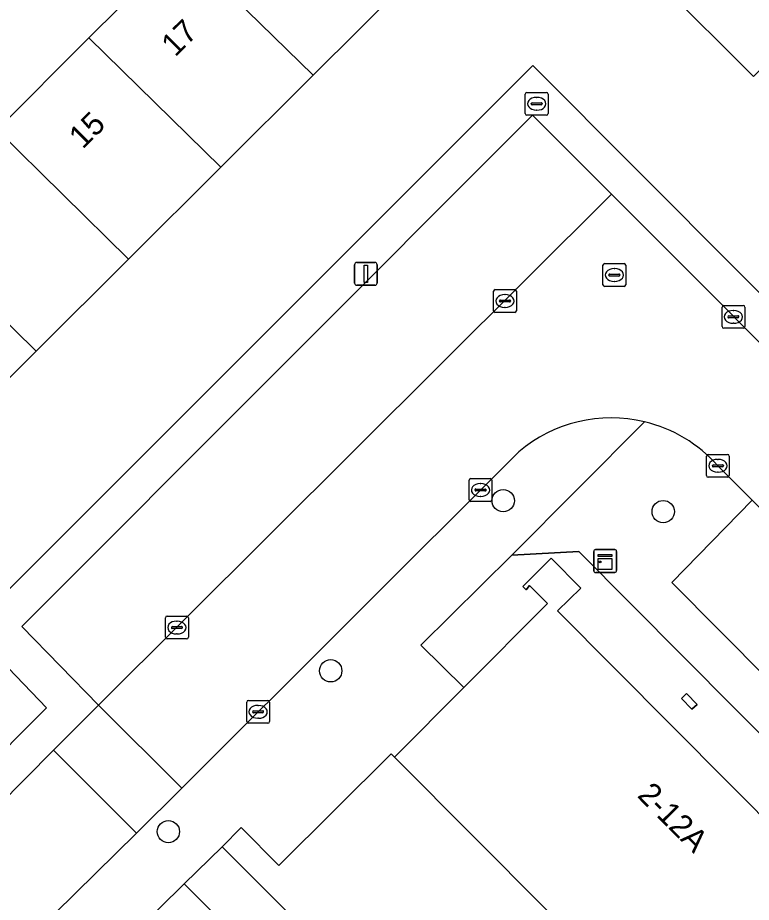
# Model space of a CAD drawing. Extents: x 159960 to 160866, y 382700 to 383354.
# Drawn here: x 160112.24 to 160144.34, y 383122.64 to 383161.34 of the extents above; entities that cross this region are included whole.
import ezdxf

# ---------------------------------------------------------------- set-up
doc = ezdxf.new("R2010")
doc.units = 0
for name, color, linetype in [('IMGEO_Boom', 7, 'Continuous'), ('IMGEO_Brandkraan', 7, 'Continuous'), ('IMGEO_Erf', 7, 'Continuous'), ('IMGEO_Kast', 7, 'Continuous'), ('IMGEO_Kolk', 7, 'Continuous'), ('IMGEO_Lichtmast', 7, 'Continuous'), ('IMGEO_Muur', 7, 'Continuous'), ('IMGEO_Pand', 7, 'Continuous'), ('IMGEO_Pand_nummerreeks', 7, 'Continuous'), ('IMGEO_Parkeervlak_open', 7, 'Continuous'), ('IMGEO_Rijbaan_lokaal_open', 7, 'Continuous'), ('IMGEO_Rioolput', 7, 'Continuous'), ('IMGEO_Voetpad_open', 7, 'Continuous')]:
    doc.layers.add(name, color=color, linetype=linetype)

msp = doc.modelspace()

# ---------------------------------------------------------------- linework, layer by layer
at = {"layer": 'IMGEO_Boom'}
for centre in [(160133.487, 383140.21), (160140.487, 383139.731), (160125.938, 383132.769), (160118.835, 383125.731)]:
    msp.add_circle(centre, 0.489, dxfattribs=at)
at = {"layer": 'IMGEO_Brandkraan'}
for p, q in [((160134.451, 383157.148), (160134.451, 383158)), ((160134.526, 383158.074), (160135.378, 383158.074)), ((160135.452, 383158), (160135.452, 383157.148)), ((160134.753, 383157.617), (160135.151, 383157.617)), ((160134.939, 383157.854), (160134.964, 383157.854)), ((160134.71, 383157.568), (160134.71, 383157.58)), ((160135.148, 383157.531), (160134.75, 383157.531)), ((160134.962, 383157.294), (160134.937, 383157.294)), ((160135.194, 383157.58), (160135.194, 383157.568)), ((160135.378, 383157.074), (160134.526, 383157.074))]:
    msp.add_line(p, q, dxfattribs=at)
for points in [[(160134.451, 383157.148), (160134.451, 383158)], [(160134.526, 383158.074), (160135.378, 383158.074)], [(160135.452, 383158), (160135.452, 383157.148)], [(160135.378, 383157.074), (160134.526, 383157.074)]]:
    msp.add_lwpolyline(points, dxfattribs=at)
for centre, radius, start, end in [((160134.528, 383157.998), 0.0765, 91.552, 178.448), ((160134.528, 383157.998), 0.0765, 91.552, 178.448), ((160135.376, 383157.998), 0.0765, 1.552, 88.448), ((160135.376, 383157.998), 0.0765, 1.552, 88.448), ((160134.75, 383157.577), 0.0403, 85.8775, 175.7526), ((160135.155, 383157.579), 0.0386, 1.7309, 96.639), ((160134.747, 383157.567), 0.0366, 178.938, 274.7102), ((160135.151, 383157.574), 0.043, 264.8664, 352.4533), ((160134.528, 383157.15), 0.0765, 181.552, 268.448), ((160134.528, 383157.15), 0.0765, 181.552, 268.448), ((160135.376, 383157.15), 0.0765, 271.552, 358.448), ((160135.376, 383157.15), 0.0765, 271.552, 358.448)]:
    msp.add_arc(centre, radius, start, end, dxfattribs=at)
for centre, major_axis, ratio, start_param, end_param in [((160134.938, 383157.574), (-0.387, 0.002), 0.722429, 4.712389, 7.853982), ((160134.963, 383157.574), (-0.39, 0.002), 0.717154, 1.570796, 4.712389)]:
    msp.add_ellipse(centre, major_axis=major_axis, ratio=ratio, start_param=start_param, end_param=end_param, dxfattribs=at)
at = {"layer": 'IMGEO_Erf'}
for points in [[(160144.436, 383158.763), (160140.398, 383162.81), (160136.382, 383166.836), (160134.802, 383168.42), (160133.236, 383166.86), (160129.201, 383162.84), (160125.167, 383158.819), (160121.131, 383154.799), (160117.096, 383150.778), (160113.054, 383146.75), (160108.884, 383142.595), (160105.361, 383146.143), (160103.19, 383148.331), (160107.289, 383152.415), (160111.322, 383156.434), (160115.355, 383160.453), (160119.388, 383164.471), (160123.422, 383168.49), (160127.448, 383172.502), (160131.688, 383176.727), (160134.738, 383176.665), (160137.751, 383176.604), (160141.954, 383172.402), (160145.973, 383168.383)], [(160088.71, 383106.25), (160113.509, 383131.154), (160110.154, 383134.627), (160134.789, 383159.249), (160175.896, 383118.003), (160179.441, 383121.518), (160198.785, 383102.122), (160205.52, 383108.839), (160215.701, 383118.994)]]:
    msp.add_lwpolyline(points, dxfattribs=at)
for points in [[(160136.802, 383137.991), (160133.857, 383137.828), (160129.883, 383133.891), (160131.762, 383132.035), (160135.42, 383135.718), (160134.641, 383136.495), (160134.488, 383136.31), (160134.348, 383136.461), (160135.582, 383137.692), (160136.876, 383136.386), (160135.869, 383135.39), (160150.874, 383120.302), (160151.022, 383120.153), (160151.825, 383120.951), (160151.67, 383121.107), (160151.437, 383121.341), (160151.657, 383121.559), (160152.046, 383121.17), (160152.788, 383121.908)], [(160141.736, 383131.091), (160141.281, 383131.555), (160141.502, 383131.771), (160141.969, 383131.293)], [(160132.258, 383125.439), (160128.73, 383128.982), (160128.578, 383129.13), (160123.673, 383124.255), (160122.019, 383125.916), (160121.192, 383125.06), (160132.226, 383114.023), (160130.533, 383112.391), (160136.839, 383106.041), (160144.249, 383113.399)]]:
    msp.add_lwpolyline(points, close=True, dxfattribs=at)
at = {"layer": 'IMGEO_Kast'}
for p, q in [((160137.449, 383137.143), (160137.449, 383137.984)), ((160137.449, 383137.984), (160137.449, 383137.143)), ((160137.524, 383138.068), (160138.365, 383138.068)), ((160138.365, 383138.068), (160137.524, 383138.068)), ((160138.449, 383137.993), (160138.449, 383137.152)), ((160138.449, 383137.152), (160138.449, 383137.993)), ((160138.374, 383137.068), (160137.533, 383137.068)), ((160137.533, 383137.068), (160138.374, 383137.068))]:
    msp.add_line(p, q, dxfattribs=at)
for points in [[(160137.644, 383137.858), (160138.244, 383137.858), (160138.244, 383137.773), (160137.644, 383137.773), (160137.644, 383137.858)], [(160137.644, 383137.683), (160138.244, 383137.683), (160138.244, 383137.194), (160137.644, 383137.194), (160137.644, 383137.683)]]:
    msp.add_lwpolyline(points, dxfattribs=at)
msp.add_circle((160137.728, 383137.532), 0.0377, dxfattribs=at)
for centre, start, end in [((160137.527, 383137.99), 92.4484, 184.2845), ((160137.527, 383137.99), 92.4484, 184.2845), ((160138.371, 383137.99), 2.4484, 94.2845), ((160138.371, 383137.99), 2.4484, 94.2845), ((160137.527, 383137.146), 182.4484, 274.2845), ((160137.527, 383137.146), 182.4484, 274.2845), ((160138.371, 383137.146), 272.4484, 4.2845), ((160138.371, 383137.146), 272.4484, 4.2845)]:
    msp.add_arc(centre, 0.0779, start, end, dxfattribs=at)
at = {"layer": 'IMGEO_Kolk'}
for p, q in [((160133.063, 383148.52), (160133.063, 383149.372)), ((160133.138, 383149.446), (160133.99, 383149.446)), ((160133.551, 383149.226), (160133.576, 383149.226)), ((160134.064, 383149.372), (160134.064, 383148.52)), ((160133.322, 383148.94), (160133.322, 383148.952)), ((160133.76, 383148.903), (160133.362, 383148.903)), ((160133.365, 383148.989), (160133.763, 383148.989)), ((160133.806, 383148.952), (160133.806, 383148.94)), ((160143.135, 383148.752), (160143.987, 383148.752)), ((160133.99, 383148.446), (160133.138, 383148.446)), ((160133.574, 383148.666), (160133.549, 383148.666)), ((160143.06, 383147.826), (160143.06, 383148.678)), ((160143.362, 383148.295), (160143.76, 383148.295)), ((160143.548, 383148.532), (160143.573, 383148.532)), ((160144.061, 383148.678), (160144.061, 383147.826)), ((160143.319, 383148.246), (160143.319, 383148.258)), ((160143.757, 383148.209), (160143.359, 383148.209)), ((160143.571, 383147.972), (160143.546, 383147.972)), ((160143.803, 383148.258), (160143.803, 383148.246)), ((160143.987, 383147.752), (160143.135, 383147.752)), ((160142.379, 383141.311), (160142.379, 383142.163)), ((160142.454, 383142.237), (160143.306, 383142.237)), ((160143.38, 383142.163), (160143.38, 383141.311)), ((160142.638, 383141.731), (160142.638, 383141.743)), ((160142.681, 383141.78), (160143.079, 383141.78)), ((160142.867, 383142.017), (160142.892, 383142.017)), ((160143.122, 383141.743), (160143.122, 383141.731)), ((160143.076, 383141.694), (160142.678, 383141.694)), ((160142.89, 383141.457), (160142.865, 383141.457)), ((160131.993, 383140.252), (160131.993, 383141.104)), ((160132.068, 383141.178), (160132.92, 383141.178)), ((160132.481, 383140.958), (160132.506, 383140.958)), ((160132.994, 383141.104), (160132.994, 383140.252)), ((160143.306, 383141.237), (160142.454, 383141.237)), ((160132.252, 383140.672), (160132.252, 383140.684)), ((160132.69, 383140.635), (160132.292, 383140.635)), ((160132.295, 383140.721), (160132.693, 383140.721)), ((160132.736, 383140.684), (160132.736, 383140.672)), ((160132.92, 383140.178), (160132.068, 383140.178)), ((160132.504, 383140.398), (160132.479, 383140.398)), ((160118.783, 383135.161), (160119.635, 383135.161)), ((160118.708, 383134.235), (160118.708, 383135.087)), ((160119.196, 383134.941), (160119.221, 383134.941)), ((160119.709, 383135.087), (160119.709, 383134.235)), ((160118.967, 383134.655), (160118.967, 383134.667)), ((160119.405, 383134.618), (160119.007, 383134.618)), ((160119.01, 383134.704), (160119.408, 383134.704)), ((160119.219, 383134.381), (160119.194, 383134.381)), ((160119.451, 383134.667), (160119.451, 383134.655)), ((160119.635, 383134.161), (160118.783, 383134.161)), ((160122.262, 383130.546), (160122.262, 383131.398)), ((160122.337, 383131.472), (160123.189, 383131.472)), ((160123.263, 383131.398), (160123.263, 383130.546)), ((160122.521, 383130.966), (160122.521, 383130.978)), ((160122.959, 383130.929), (160122.561, 383130.929)), ((160122.564, 383131.015), (160122.962, 383131.015)), ((160122.75, 383131.252), (160122.775, 383131.252)), ((160123.005, 383130.978), (160123.005, 383130.966)), ((160122.773, 383130.692), (160122.748, 383130.692)), ((160123.189, 383130.472), (160122.337, 383130.472))]:
    msp.add_line(p, q, dxfattribs=at)
for points in [[(160133.063, 383148.52), (160133.063, 383149.372)], [(160133.138, 383149.446), (160133.99, 383149.446)], [(160134.064, 383149.372), (160134.064, 383148.52)], [(160143.135, 383148.752), (160143.987, 383148.752)], [(160133.99, 383148.446), (160133.138, 383148.446)], [(160143.06, 383147.826), (160143.06, 383148.678)], [(160144.061, 383148.678), (160144.061, 383147.826)], [(160143.987, 383147.752), (160143.135, 383147.752)], [(160142.379, 383141.311), (160142.379, 383142.163)], [(160142.454, 383142.237), (160143.306, 383142.237)], [(160143.38, 383142.163), (160143.38, 383141.311)], [(160131.993, 383140.252), (160131.993, 383141.104)], [(160132.068, 383141.178), (160132.92, 383141.178)], [(160132.994, 383141.104), (160132.994, 383140.252)], [(160143.306, 383141.237), (160142.454, 383141.237)], [(160132.92, 383140.178), (160132.068, 383140.178)], [(160118.783, 383135.161), (160119.635, 383135.161)], [(160118.708, 383134.235), (160118.708, 383135.087)], [(160119.709, 383135.087), (160119.709, 383134.235)], [(160119.635, 383134.161), (160118.783, 383134.161)], [(160122.262, 383130.546), (160122.262, 383131.398)], [(160122.337, 383131.472), (160123.189, 383131.472)], [(160123.263, 383131.398), (160123.263, 383130.546)], [(160123.189, 383130.472), (160122.337, 383130.472)]]:
    msp.add_lwpolyline(points, dxfattribs=at)
for centre, radius, start, end in [((160133.14, 383149.37), 0.0765, 91.552, 178.448), ((160133.14, 383149.37), 0.0765, 91.552, 178.448), ((160133.988, 383149.37), 0.0765, 1.552, 88.448), ((160133.988, 383149.37), 0.0765, 1.552, 88.448), ((160133.362, 383148.949), 0.0403, 85.8775, 175.7526), ((160133.359, 383148.939), 0.0366, 178.938, 274.7102), ((160133.763, 383148.946), 0.043, 264.8664, 352.4533), ((160133.767, 383148.951), 0.0386, 1.7309, 96.639), ((160143.137, 383148.676), 0.0765, 91.552, 178.448), ((160143.137, 383148.676), 0.0765, 91.552, 178.448), ((160143.985, 383148.676), 0.0765, 1.552, 88.448), ((160143.985, 383148.676), 0.0765, 1.552, 88.448), ((160133.14, 383148.522), 0.0765, 181.552, 268.448), ((160133.14, 383148.522), 0.0765, 181.552, 268.448), ((160133.988, 383148.522), 0.0765, 271.552, 358.448), ((160133.988, 383148.522), 0.0765, 271.552, 358.448), ((160143.359, 383148.255), 0.0403, 85.8775, 175.7526), ((160143.764, 383148.257), 0.0386, 1.7309, 96.639), ((160143.356, 383148.245), 0.0366, 178.938, 274.7102), ((160143.76, 383148.252), 0.043, 264.8664, 352.4533), ((160143.137, 383147.828), 0.0765, 181.552, 268.448), ((160143.137, 383147.828), 0.0765, 181.552, 268.448), ((160143.985, 383147.828), 0.0765, 271.552, 358.448), ((160143.985, 383147.828), 0.0765, 271.552, 358.448), ((160142.456, 383142.161), 0.0765, 91.552, 178.448), ((160142.456, 383142.161), 0.0765, 91.552, 178.448), ((160143.304, 383142.161), 0.0765, 1.552, 88.448), ((160143.304, 383142.161), 0.0765, 1.552, 88.448), ((160142.678, 383141.74), 0.0403, 85.8775, 175.7526), ((160142.675, 383141.73), 0.0366, 178.938, 274.7102), ((160143.079, 383141.737), 0.043, 264.8664, 352.4533), ((160143.083, 383141.742), 0.0386, 1.7309, 96.639), ((160132.07, 383141.102), 0.0765, 91.552, 178.448), ((160132.07, 383141.102), 0.0765, 91.552, 178.448), ((160132.918, 383141.102), 0.0765, 1.552, 88.448), ((160132.918, 383141.102), 0.0765, 1.552, 88.448), ((160142.456, 383141.313), 0.0765, 181.552, 268.448), ((160142.456, 383141.313), 0.0765, 181.552, 268.448), ((160143.304, 383141.313), 0.0765, 271.552, 358.448), ((160143.304, 383141.313), 0.0765, 271.552, 358.448), ((160132.292, 383140.681), 0.0403, 85.8775, 175.7526), ((160132.289, 383140.671), 0.0366, 178.938, 274.7102), ((160132.693, 383140.678), 0.043, 264.8664, 352.4533), ((160132.697, 383140.683), 0.0386, 1.7309, 96.639), ((160132.07, 383140.254), 0.0765, 181.552, 268.448), ((160132.07, 383140.254), 0.0765, 181.552, 268.448), ((160132.918, 383140.254), 0.0765, 271.552, 358.448), ((160132.918, 383140.254), 0.0765, 271.552, 358.448), ((160118.785, 383135.085), 0.0765, 91.552, 178.448), ((160118.785, 383135.085), 0.0765, 91.552, 178.448), ((160119.633, 383135.085), 0.0765, 1.552, 88.448), ((160119.633, 383135.085), 0.0765, 1.552, 88.448), ((160119.007, 383134.664), 0.0403, 85.8775, 175.7526), ((160119.004, 383134.654), 0.0366, 178.938, 274.7102), ((160119.408, 383134.661), 0.043, 264.8664, 352.4533), ((160119.412, 383134.666), 0.0386, 1.7309, 96.639), ((160118.785, 383134.237), 0.0765, 181.552, 268.448), ((160118.785, 383134.237), 0.0765, 181.552, 268.448), ((160119.633, 383134.237), 0.0765, 271.552, 358.448), ((160119.633, 383134.237), 0.0765, 271.552, 358.448), ((160122.339, 383131.396), 0.0765, 91.552, 178.448), ((160122.339, 383131.396), 0.0765, 91.552, 178.448), ((160123.187, 383131.396), 0.0765, 1.552, 88.448), ((160123.187, 383131.396), 0.0765, 1.552, 88.448), ((160122.561, 383130.975), 0.0403, 85.8775, 175.7526), ((160122.558, 383130.965), 0.0366, 178.938, 274.7102), ((160122.962, 383130.972), 0.043, 264.8664, 352.4533), ((160122.966, 383130.977), 0.0386, 1.7309, 96.639), ((160122.339, 383130.548), 0.0765, 181.552, 268.448), ((160122.339, 383130.548), 0.0765, 181.552, 268.448), ((160123.187, 383130.548), 0.0765, 271.552, 358.448), ((160123.187, 383130.548), 0.0765, 271.552, 358.448)]:
    msp.add_arc(centre, radius, start, end, dxfattribs=at)
for centre, major_axis, ratio, start_param, end_param in [((160133.55, 383148.946), (-0.387, 0.002), 0.722429, 4.712389, 7.853982), ((160133.575, 383148.946), (-0.39, 0.002), 0.717154, 1.570796, 4.712389), ((160143.547, 383148.252), (-0.387, 0.002), 0.722429, 4.712389, 7.853982), ((160143.572, 383148.252), (-0.39, 0.002), 0.717154, 1.570796, 4.712389), ((160142.866, 383141.737), (-0.387, 0.002), 0.722429, 4.712389, 7.853982), ((160142.891, 383141.737), (-0.39, 0.002), 0.717154, 1.570796, 4.712389), ((160132.48, 383140.678), (-0.387, 0.002), 0.722429, 4.712389, 7.853982), ((160132.505, 383140.678), (-0.39, 0.002), 0.717154, 1.570796, 4.712389), ((160119.195, 383134.661), (-0.387, 0.002), 0.722429, 4.712389, 7.853982), ((160119.22, 383134.661), (-0.39, 0.002), 0.717154, 1.570796, 4.712389), ((160122.749, 383130.972), (-0.387, 0.002), 0.722429, 4.712389, 7.853982), ((160122.774, 383130.972), (-0.39, 0.002), 0.717154, 1.570796, 4.712389)]:
    msp.add_ellipse(centre, major_axis=major_axis, ratio=ratio, start_param=start_param, end_param=end_param, dxfattribs=at)
at = {"layer": 'IMGEO_Lichtmast'}
for p, q in [((160127.079, 383150.632), (160127.869, 383150.632)), ((160127.869, 383150.632), (160127.079, 383150.632)), ((160126.979, 383149.732), (160126.979, 383150.532)), ((160126.979, 383150.532), (160126.979, 383149.732)), ((160127.969, 383150.532), (160127.969, 383149.732)), ((160127.969, 383149.732), (160127.969, 383150.532)), ((160127.869, 383149.632), (160127.079, 383149.632)), ((160127.079, 383149.632), (160127.869, 383149.632))]:
    msp.add_line(p, q, dxfattribs=at)
msp.add_lwpolyline([(160127.399, 383150.507), (160127.549, 383150.507), (160127.549, 383149.757), (160127.399, 383149.757), (160127.399, 383150.507)], dxfattribs=at)
for centre, start, end in [((160127.079, 383150.532), 90, 180), ((160127.079, 383150.532), 90, 180), ((160127.869, 383150.532), 0, 90), ((160127.869, 383150.532), 360, 90), ((160127.079, 383149.732), 180, 270), ((160127.079, 383149.732), 180, 270), ((160127.869, 383149.732), 270, 0), ((160127.869, 383149.732), 270, 0)]:
    msp.add_arc(centre, 0.1, start, end, dxfattribs=at)
at = {"layer": 'IMGEO_Muur'}
msp.add_lwpolyline([(160128.73, 383128.982), (160128.578, 383129.13), (160123.673, 383124.255)], dxfattribs=at)
at = {"layer": 'IMGEO_Pand'}
for points in [[(160152.158, 383166.488), (160148.094, 383170.504), (160145.973, 383168.383), (160140.398, 383162.81), (160144.436, 383158.763), (160150.013, 383164.343)], [(160119.388, 383164.471), (160125.167, 383158.819), (160129.201, 383162.84), (160123.422, 383168.49)], [(160119.388, 383164.471), (160115.355, 383160.453), (160121.131, 383154.799), (160125.167, 383158.819)], [(160117.096, 383150.778), (160121.131, 383154.799), (160115.355, 383160.453), (160111.322, 383156.434)], [(160117.096, 383150.778), (160111.322, 383156.434), (160107.289, 383152.415), (160113.054, 383146.75)], [(160107.289, 383152.415), (160103.19, 383148.331), (160105.361, 383146.143), (160108.884, 383142.595), (160113.054, 383146.75)], [(160131.762, 383132.035), (160128.73, 383128.982), (160132.258, 383125.439), (160144.249, 383113.399), (160147.482, 383116.623), (160151.022, 383120.153), (160150.874, 383120.302), (160135.869, 383135.39), (160136.876, 383136.386), (160135.582, 383137.692), (160134.348, 383136.461), (160134.488, 383136.31), (160134.641, 383136.495), (160135.42, 383135.718)], [(160141.502, 383131.771), (160141.281, 383131.555), (160141.736, 383131.091), (160141.969, 383131.293)], [(160121.192, 383125.06), (160119.53, 383123.45), (160130.533, 383112.391), (160132.226, 383114.023)]]:
    msp.add_lwpolyline(points, close=True, dxfattribs=at)
at = {"layer": 'IMGEO_Parkeervlak_open'}
for points in [[(160115.778, 383131.258), (160138.232, 383153.621), (160134.765, 383157.073), (160112.417, 383134.711)], [(160152.883, 383131.675), (160144.377, 383140.23), (160140.859, 383136.635), (160149.265, 383128.17)]]:
    msp.add_lwpolyline(points, close=True, dxfattribs=at)
at = {"layer": 'IMGEO_Rijbaan_lokaal_open'}
for points in [[(160149.012, 383142.818), (160138.232, 383153.621), (160115.778, 383131.258), (160119.418, 383127.634), (160134.17, 383142.348)], [(160142.876, 383141.739), (160144.377, 383140.23), (160152.883, 383131.675), (160170.504, 383113.955), (160174.165, 383117.585), (160172.279, 383119.487), (160149.012, 383142.818)]]:
    msp.add_lwpolyline(points, dxfattribs=at)
for points in [[(160113.809, 383129.294), (160117.435, 383125.657), (160119.418, 383127.634), (160115.778, 383131.258)], [(160113.809, 383129.294), (160089.517, 383104.741), (160092.799, 383101.481), (160096.028, 383104.616), (160117.435, 383125.657)]]:
    msp.add_lwpolyline(points, close=True, dxfattribs=at)
for centre, radius, start, end in [((160138.211, 383137.603), 6.233, 76.4966, 130.4152), ((160138.219, 383137.609), 6.224, 41.5662, 76.5588)]:
    msp.add_arc(centre, radius, start, end, dxfattribs=at)
at = {"layer": 'IMGEO_Rioolput'}
for p, q in [((160137.851, 383149.656), (160137.851, 383150.508)), ((160137.926, 383150.582), (160138.778, 383150.582)), ((160138.339, 383150.362), (160138.364, 383150.362)), ((160138.852, 383150.508), (160138.852, 383149.656)), ((160138.11, 383150.076), (160138.11, 383150.088)), ((160138.548, 383150.039), (160138.15, 383150.039)), ((160138.153, 383150.125), (160138.551, 383150.125)), ((160138.594, 383150.088), (160138.594, 383150.076)), ((160138.778, 383149.582), (160137.926, 383149.582)), ((160138.362, 383149.802), (160138.337, 383149.802))]:
    msp.add_line(p, q, dxfattribs=at)
for points in [[(160137.851, 383149.656), (160137.851, 383150.508)], [(160137.926, 383150.582), (160138.778, 383150.582)], [(160138.852, 383150.508), (160138.852, 383149.656)], [(160138.778, 383149.582), (160137.926, 383149.582)]]:
    msp.add_lwpolyline(points, dxfattribs=at)
for centre, radius, start, end in [((160137.928, 383150.506), 0.0765, 91.552, 178.448), ((160137.928, 383150.506), 0.0765, 91.552, 178.448), ((160138.776, 383150.506), 0.0765, 1.552, 88.448), ((160138.776, 383150.506), 0.0765, 1.552, 88.448), ((160138.15, 383150.085), 0.0403, 85.8775, 175.7526), ((160138.147, 383150.075), 0.0366, 178.938, 274.7102), ((160138.551, 383150.082), 0.043, 264.8664, 352.4533), ((160138.555, 383150.087), 0.0386, 1.7309, 96.639), ((160137.928, 383149.658), 0.0765, 181.552, 268.448), ((160137.928, 383149.658), 0.0765, 181.552, 268.448), ((160138.776, 383149.658), 0.0765, 271.552, 358.448), ((160138.776, 383149.658), 0.0765, 271.552, 358.448)]:
    msp.add_arc(centre, radius, start, end, dxfattribs=at)
for centre, major_axis, ratio, start_param, end_param in [((160138.338, 383150.082), (-0.387, 0.002), 0.722429, 4.712389, 7.853982), ((160138.363, 383150.082), (-0.39, 0.002), 0.717154, 1.570796, 4.712389)]:
    msp.add_ellipse(centre, major_axis=major_axis, ratio=ratio, start_param=start_param, end_param=end_param, dxfattribs=at)
at = {"layer": 'IMGEO_Voetpad_open'}
for points in [[(160202.687, 383098.112), (160198.785, 383102.122), (160179.441, 383121.518), (160175.896, 383118.003), (160134.789, 383159.249), (160110.154, 383134.627), (160113.509, 383131.154), (160088.71, 383106.25), (160089.517, 383104.741), (160113.809, 383129.294)], [(160113.809, 383129.294), (160115.778, 383131.258), (160112.417, 383134.711), (160134.765, 383157.073), (160138.232, 383153.621), (160149.012, 383142.818), (160172.279, 383119.487), (160174.165, 383117.585), (160176.101, 383115.632), (160179.572, 383119.106), (160196.791, 383101.924), (160193.259, 383098.327), (160194.325, 383097.252)], [(160128.578, 383129.13), (160128.73, 383128.982), (160131.762, 383132.035), (160129.883, 383133.891), (160133.857, 383137.828), (160139.666, 383143.663)], [(160139.666, 383143.663), (160133.857, 383137.828), (160136.802, 383137.991), (160152.788, 383121.908), (160153.894, 383120.795), (160155.273, 383122.171), (160156.692, 383123.594), (160194.969, 383085.059), (160201.244, 383078.716), (160208.109, 383085.586), (160206.651, 383087.23), (160202.72, 383091.156)], [(160134.17, 383142.348), (160119.418, 383127.634), (160117.435, 383125.657), (160096.028, 383104.616), (160092.799, 383101.481), (160095.492, 383099.518), (160103.912, 383107.955), (160115.203, 383119.19), (160119.53, 383123.45), (160121.192, 383125.06), (160122.019, 383125.916), (160123.673, 383124.255), (160128.578, 383129.13)], [(160152.883, 383131.675), (160149.265, 383128.17), (160140.859, 383136.635), (160144.377, 383140.23), (160142.876, 383141.739)], [(160130.533, 383112.391), (160119.53, 383123.45), (160115.203, 383119.19)]]:
    msp.add_lwpolyline(points, dxfattribs=at)
for centre, radius, start, end in [((160138.211, 383137.603), 6.233, 76.4966, 130.4152), ((160138.219, 383137.609), 6.224, 41.5662, 76.5588)]:
    msp.add_arc(centre, radius, start, end, dxfattribs=at)

# ---------------------------------------------------------------- texts
at = {"layer": 'IMGEO_Pand_nummerreeks'}
for s, rotation, p in [('17', 44.8973, (160119.134, 383159.589)), ('15', 44.8973, (160115.091, 383155.56)), ('2-12A', 314.8416, (160139.312, 383127.276))]:
    msp.add_text(s, height=1, rotation=rotation, dxfattribs=at).set_placement(p)

doc.saveas('drawing.dxf')
